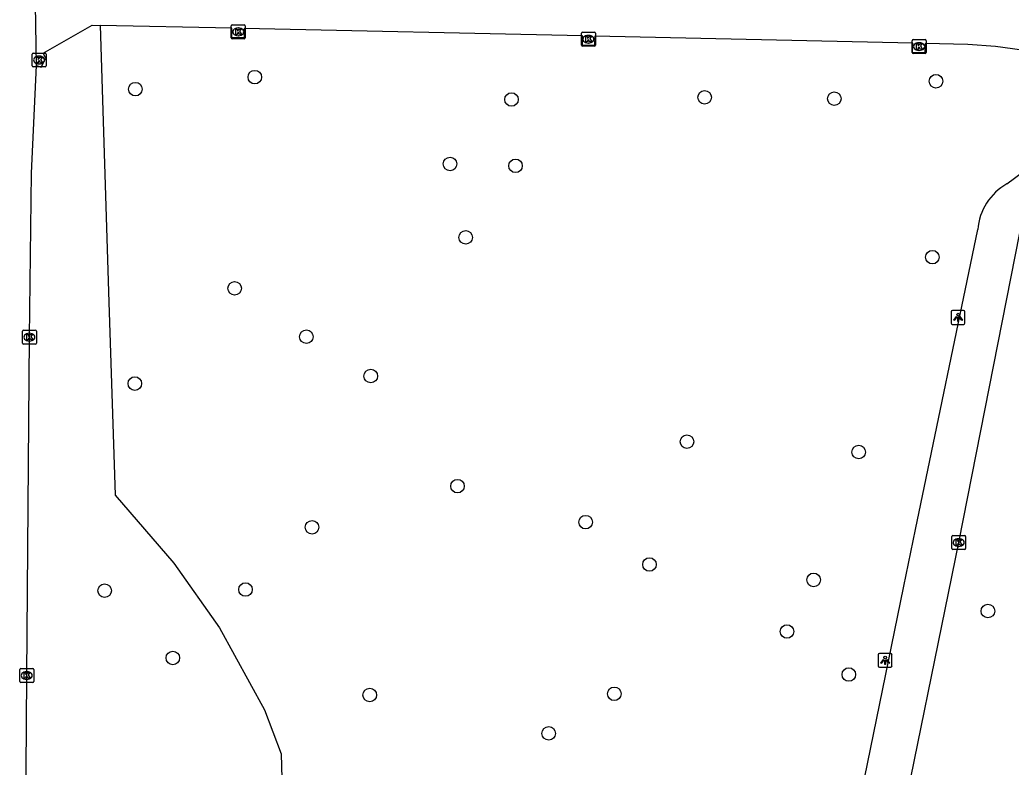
# Model space of a CAD drawing. Extents: x 160732 to 162105, y 387428 to 388479.
# Drawn here: x 160985.6 to 161057.1, y 387806.4 to 387860.3 of the extents above; entities that cross this region are included whole.
import ezdxf

# ---------------------------------------------------------------- set-up
doc = ezdxf.new("R2010")
doc.units = 0
for name, color, linetype in [('IMGEO_Boom', 7, 'Continuous'), ('IMGEO_Fietspad_gesloten', 7, 'Continuous'), ('IMGEO_Kolk', 7, 'Continuous'), ('IMGEO_Lichtpunt', 7, 'Continuous'), ('IMGEO_Loofbos', 7, 'Continuous'), ('IMGEO_Voetpad_gesloten', 7, 'Continuous')]:
    doc.layers.add(name, color=color, linetype=linetype)

msp = doc.modelspace()

# ---------------------------------------------------------------- linework, layer by layer
at = {"layer": 'IMGEO_Boom'}
for centre in [(161002.552, 387856.211), (161051.695, 387855.914), (160993.939, 387855.345), (161035.002, 387854.753), (161021.071, 387854.594), (161044.361, 387854.656), (161016.639, 387849.944), (161021.363, 387849.806), (161017.767, 387844.644), (161051.436, 387843.218), (161001.099, 387840.968), (161006.274, 387837.476), (160993.9, 387834.094), (161010.919, 387834.634), (161033.726, 387829.898), (161046.121, 387829.15), (161017.175, 387826.692), (161026.418, 387824.094), (161006.682, 387823.723), (161031.024, 387821.036), (161042.866, 387819.923), (160991.716, 387819.144), (161001.884, 387819.227), (161055.439, 387817.676), (161040.945, 387816.198), (160996.642, 387814.292), (161045.407, 387813.092), (161010.846, 387811.614), (161028.485, 387811.704), (161023.759, 387808.845)]:
    msp.add_circle(centre, 0.489, dxfattribs=at)
at = {"layer": 'IMGEO_Fietspad_gesloten'}
for points in [[(161056.814, 387848.51), (161061.248, 387851.8)], [(161044.223, 387775.939), (161044.741, 387779.514), (161045.24, 387782.735), (161047.115, 387792.021), (161048.645, 387799.614), (161053.335, 387822.619), (161057.751, 387844.982), (161061.273, 387847.963)], [(161040.888, 387776.011), (161041.922, 387782.867), (161043.907, 387792.73), (161045.459, 387800.298), (161049.37, 387819.462), (161050.206, 387823.563), (161054.711, 387845.207)]]:
    msp.add_lwpolyline(points, dxfattribs=at)
msp.add_arc((161058.812, 387844.917), 4.111, 119.07452, 175.95616, dxfattribs=at)
at = {"layer": 'IMGEO_Kolk'}
for p, q in [((161000.857, 387859.054), (161000.857, 387859.906)), ((161000.932, 387859.98), (161001.784, 387859.98)), ((161001.345, 387859.76), (161001.37, 387859.76)), ((161001.858, 387859.906), (161001.858, 387859.054)), ((161001.784, 387858.98), (161000.932, 387858.98)), ((161001.368, 387859.2), (161001.343, 387859.2)), ((161026.121, 387858.521), (161026.121, 387859.373)), ((161026.196, 387859.447), (161027.048, 387859.447)), ((161026.609, 387859.227), (161026.634, 387859.227)), ((161027.122, 387859.373), (161027.122, 387858.521)), ((161049.976, 387857.99), (161049.976, 387858.842)), ((161050.051, 387858.916), (161050.903, 387858.916)), ((161050.977, 387858.842), (161050.977, 387857.99)), ((161027.048, 387858.447), (161026.196, 387858.447)), ((161026.632, 387858.667), (161026.607, 387858.667)), ((161050.487, 387858.136), (161050.462, 387858.136)), ((161050.464, 387858.696), (161050.489, 387858.696)), ((160986.491, 387857.019), (160986.491, 387857.871)), ((160986.566, 387857.945), (160987.418, 387857.945)), ((160986.979, 387857.725), (160987.004, 387857.725)), ((160987.492, 387857.871), (160987.492, 387857.019)), ((161050.903, 387857.916), (161050.051, 387857.916)), ((160987.418, 387856.945), (160986.566, 387856.945)), ((160987.002, 387857.165), (160986.977, 387857.165)), ((160985.792, 387837.019), (160985.792, 387837.871)), ((160985.867, 387837.945), (160986.719, 387837.945)), ((160986.28, 387837.725), (160986.305, 387837.725)), ((160986.793, 387837.871), (160986.793, 387837.019)), ((160986.719, 387836.945), (160985.867, 387836.945)), ((160986.303, 387837.165), (160986.278, 387837.165)), ((161052.833, 387822.193), (161052.833, 387823.045)), ((161052.908, 387823.119), (161053.76, 387823.119)), ((161053.834, 387823.045), (161053.834, 387822.193)), ((161053.344, 387822.339), (161053.319, 387822.339)), ((161053.321, 387822.899), (161053.346, 387822.899)), ((161053.76, 387822.119), (161052.908, 387822.119)), ((160985.601, 387812.593), (160985.601, 387813.445)), ((160985.676, 387813.519), (160986.528, 387813.519)), ((160986.089, 387813.299), (160986.114, 387813.299)), ((160986.602, 387813.445), (160986.602, 387812.593)), ((160986.528, 387812.519), (160985.676, 387812.519)), ((160986.112, 387812.739), (160986.087, 387812.739))]:
    msp.add_line(p, q, dxfattribs=at)
for points in [[(161000.857, 387859.054), (161000.857, 387859.906)], [(161000.932, 387859.98), (161001.784, 387859.98)], [(161001.178, 387859.68), (161001.301, 387859.68), (161001.301, 387859.529), (161001.431, 387859.68), (161001.595, 387859.68), (161001.449, 387859.529), (161001.602, 387859.28), (161001.45, 387859.28), (161001.365, 387859.444), (161001.301, 387859.377), (161001.301, 387859.28), (161001.178, 387859.28), (161001.178, 387859.68)], [(161001.858, 387859.906), (161001.858, 387859.054)], [(161001.784, 387858.98), (161000.932, 387858.98)], [(161026.121, 387858.521), (161026.121, 387859.373)], [(161026.196, 387859.447), (161027.048, 387859.447)], [(161026.442, 387859.147), (161026.565, 387859.147), (161026.565, 387858.996), (161026.695, 387859.147), (161026.859, 387859.147), (161026.713, 387858.996), (161026.866, 387858.747), (161026.714, 387858.747), (161026.629, 387858.911), (161026.565, 387858.844), (161026.565, 387858.747), (161026.442, 387858.747), (161026.442, 387859.147)], [(161027.122, 387859.373), (161027.122, 387858.521)], [(161049.976, 387857.99), (161049.976, 387858.842)], [(161050.051, 387858.916), (161050.903, 387858.916)], [(161050.977, 387858.842), (161050.977, 387857.99)], [(161027.048, 387858.447), (161026.196, 387858.447)], [(161050.297, 387858.616), (161050.42, 387858.616), (161050.42, 387858.465), (161050.55, 387858.616), (161050.714, 387858.616), (161050.568, 387858.465), (161050.721, 387858.216), (161050.569, 387858.216), (161050.484, 387858.38), (161050.42, 387858.313), (161050.42, 387858.216), (161050.297, 387858.216), (161050.297, 387858.616)], [(160986.491, 387857.019), (160986.491, 387857.871)], [(160986.566, 387857.945), (160987.418, 387857.945)], [(160986.812, 387857.645), (160986.935, 387857.645), (160986.935, 387857.494), (160987.065, 387857.645), (160987.229, 387857.645), (160987.083, 387857.494), (160987.236, 387857.245), (160987.084, 387857.245), (160986.999, 387857.409), (160986.935, 387857.342), (160986.935, 387857.245), (160986.812, 387857.245), (160986.812, 387857.645)], [(160987.492, 387857.871), (160987.492, 387857.019)], [(161050.903, 387857.916), (161050.051, 387857.916)], [(160987.418, 387856.945), (160986.566, 387856.945)], [(160985.792, 387837.019), (160985.792, 387837.871)], [(160985.867, 387837.945), (160986.719, 387837.945)], [(160986.113, 387837.645), (160986.236, 387837.645), (160986.236, 387837.494), (160986.366, 387837.645), (160986.53, 387837.645), (160986.384, 387837.494), (160986.537, 387837.245), (160986.385, 387837.245), (160986.3, 387837.409), (160986.236, 387837.342), (160986.236, 387837.245), (160986.113, 387837.245), (160986.113, 387837.645)], [(160986.793, 387837.871), (160986.793, 387837.019)], [(160986.719, 387836.945), (160985.867, 387836.945)], [(161052.833, 387822.193), (161052.833, 387823.045)], [(161052.908, 387823.119), (161053.76, 387823.119)], [(161053.834, 387823.045), (161053.834, 387822.193)], [(161053.154, 387822.819), (161053.277, 387822.819), (161053.277, 387822.668), (161053.407, 387822.819), (161053.571, 387822.819), (161053.425, 387822.668), (161053.578, 387822.419), (161053.426, 387822.419), (161053.341, 387822.583), (161053.277, 387822.516), (161053.277, 387822.419), (161053.154, 387822.419), (161053.154, 387822.819)], [(161053.76, 387822.119), (161052.908, 387822.119)], [(160985.601, 387812.593), (160985.601, 387813.445)], [(160985.676, 387813.519), (160986.528, 387813.519)], [(160985.922, 387813.219), (160986.045, 387813.219), (160986.045, 387813.068), (160986.175, 387813.219), (160986.339, 387813.219), (160986.193, 387813.068), (160986.346, 387812.819), (160986.194, 387812.819), (160986.109, 387812.983), (160986.045, 387812.916), (160986.045, 387812.819), (160985.922, 387812.819), (160985.922, 387813.219)], [(160986.602, 387813.445), (160986.602, 387812.593)], [(160986.528, 387812.519), (160985.676, 387812.519)]]:
    msp.add_lwpolyline(points, dxfattribs=at)
for centre, start, end in [((161000.934, 387859.904), 91.55205, 178.44795), ((161000.934, 387859.904), 91.55205, 178.44795), ((161001.782, 387859.904), 1.55205, 88.44795), ((161001.782, 387859.904), 1.55205, 88.44795), ((161000.934, 387859.056), 181.55205, 268.44795), ((161000.934, 387859.056), 181.55205, 268.44795), ((161001.782, 387859.056), 271.55205, 358.44795), ((161001.782, 387859.056), 271.55205, 358.44795), ((161026.198, 387859.371), 91.55205, 178.44795), ((161026.198, 387859.371), 91.55205, 178.44795), ((161027.046, 387859.371), 1.55205, 88.44795), ((161027.046, 387859.371), 1.55205, 88.44795), ((161050.053, 387858.84), 91.55205, 178.44795), ((161050.053, 387858.84), 91.55205, 178.44795), ((161050.901, 387858.84), 1.55205, 88.44795), ((161050.901, 387858.84), 1.55205, 88.44795), ((161026.198, 387858.523), 181.55205, 268.44795), ((161026.198, 387858.523), 181.55205, 268.44795), ((161027.046, 387858.523), 271.55205, 358.44795), ((161027.046, 387858.523), 271.55205, 358.44795), ((160986.568, 387857.869), 91.55205, 178.44795), ((160986.568, 387857.869), 91.55205, 178.44795), ((160987.416, 387857.869), 1.55205, 88.44795), ((160987.416, 387857.869), 1.55205, 88.44795), ((161050.053, 387857.992), 181.55205, 268.44795), ((161050.053, 387857.992), 181.55205, 268.44795), ((161050.901, 387857.992), 271.55205, 358.44795), ((161050.901, 387857.992), 271.55205, 358.44795), ((160986.568, 387857.021), 181.55205, 268.44795), ((160986.568, 387857.021), 181.55205, 268.44795), ((160987.416, 387857.021), 271.55205, 358.44795), ((160987.416, 387857.021), 271.55205, 358.44795), ((160985.869, 387837.869), 91.55205, 178.44795), ((160985.869, 387837.869), 91.55205, 178.44795), ((160986.717, 387837.869), 1.55205, 88.44795), ((160986.717, 387837.869), 1.55205, 88.44795), ((160985.869, 387837.021), 181.55205, 268.44795), ((160985.869, 387837.021), 181.55205, 268.44795), ((160986.717, 387837.021), 271.55205, 358.44795), ((160986.717, 387837.021), 271.55205, 358.44795), ((161052.91, 387823.043), 91.55205, 178.44795), ((161052.91, 387823.043), 91.55205, 178.44795), ((161053.758, 387823.043), 1.55205, 88.44795), ((161053.758, 387823.043), 1.55205, 88.44795), ((161052.91, 387822.195), 181.55205, 268.44795), ((161052.91, 387822.195), 181.55205, 268.44795), ((161053.758, 387822.195), 271.55205, 358.44795), ((161053.758, 387822.195), 271.55205, 358.44795), ((160985.678, 387813.443), 91.55205, 178.44795), ((160985.678, 387813.443), 91.55205, 178.44795), ((160986.526, 387813.443), 1.55205, 88.44795), ((160986.526, 387813.443), 1.55205, 88.44795), ((160985.678, 387812.595), 181.55205, 268.44795), ((160985.678, 387812.595), 181.55205, 268.44795), ((160986.526, 387812.595), 271.55205, 358.44795), ((160986.526, 387812.595), 271.55205, 358.44795)]:
    msp.add_arc(centre, 0.0765, start, end, dxfattribs=at)
for centre, major_axis, ratio, start_param, end_param in [((161001.344, 387859.48), (-0.387, 0.002), 0.722429, 4.712389, 7.853982), ((161001.369, 387859.48), (-0.39, 0.002), 0.717154, 1.570796, 4.712389), ((161026.608, 387858.947), (-0.387, 0.002), 0.722429, 4.712389, 7.853982), ((161026.633, 387858.947), (-0.39, 0.002), 0.717154, 1.570796, 4.712389), ((161050.463, 387858.416), (-0.387, 0.002), 0.722429, 4.712389, 7.853982), ((161050.488, 387858.416), (-0.39, 0.002), 0.717154, 1.570796, 4.712389), ((160986.978, 387857.445), (-0.387, 0.002), 0.722429, 4.712389, 7.853982), ((160987.003, 387857.445), (-0.39, 0.002), 0.717154, 1.570796, 4.712389), ((160986.279, 387837.445), (-0.387, 0.002), 0.722429, 4.712389, 7.853982), ((160986.304, 387837.445), (-0.39, 0.002), 0.717154, 1.570796, 4.712389), ((161053.32, 387822.619), (-0.387, 0.002), 0.722429, 4.712389, 7.853982), ((161053.345, 387822.619), (-0.39, 0.002), 0.717154, 1.570796, 4.712389), ((160986.088, 387813.019), (-0.387, 0.002), 0.722429, 4.712389, 7.853982), ((160986.113, 387813.019), (-0.39, 0.002), 0.717154, 1.570796, 4.712389)]:
    msp.add_ellipse(centre, major_axis=major_axis, ratio=ratio, start_param=start_param, end_param=end_param, dxfattribs=at)
at = {"layer": 'IMGEO_Lichtpunt'}
for p, q in [((161052.789, 387839.269), (161052.789, 387838.462)), ((161052.789, 387839.269), (161052.789, 387838.462)), ((161053.691, 387839.364), (161052.883, 387839.364)), ((161053.691, 387839.364), (161052.883, 387839.364)), ((161053.785, 387838.462), (161053.785, 387839.269)), ((161053.785, 387838.462), (161053.785, 387839.269)), ((161052.883, 387838.368), (161053.691, 387838.368)), ((161052.883, 387838.368), (161053.691, 387838.368)), ((161047.525, 387814.523), (161047.525, 387813.716)), ((161047.525, 387814.523), (161047.525, 387813.716)), ((161048.427, 387814.618), (161047.619, 387814.618)), ((161048.427, 387814.618), (161047.619, 387814.618)), ((161048.521, 387813.716), (161048.521, 387814.523)), ((161048.521, 387813.716), (161048.521, 387814.523)), ((161047.619, 387813.622), (161048.427, 387813.622)), ((161047.619, 387813.622), (161048.427, 387813.622))]:
    msp.add_line(p, q, dxfattribs=at)
for points in [[(161053.163, 387838.933), (161053.202, 387838.905), (161053.014, 387838.643), (161052.976, 387838.67), (161053.163, 387838.933)], [(161053.265, 387838.885), (161053.312, 387838.885), (161053.312, 387838.563), (161053.265, 387838.563), (161053.265, 387838.885)], [(161053.375, 387838.905), (161053.413, 387838.932), (161053.6, 387838.67), (161053.561, 387838.642), (161053.375, 387838.905)], [(161047.899, 387814.187), (161047.938, 387814.159), (161047.75, 387813.897), (161047.712, 387813.924), (161047.899, 387814.187)], [(161048.001, 387814.139), (161048.048, 387814.139), (161048.048, 387813.817), (161048.001, 387813.817), (161048.001, 387814.139)], [(161048.111, 387814.159), (161048.149, 387814.186), (161048.336, 387813.924), (161048.297, 387813.896), (161048.111, 387814.159)]]:
    msp.add_lwpolyline(points, dxfattribs=at)
for centre in [(161053.288, 387839.067), (161048.024, 387814.321)]:
    msp.add_circle(centre, 0.0994, dxfattribs=at)
for centre, start, end in [((161052.883, 387839.269), 90, 180), ((161052.883, 387839.269), 90, 180), ((161053.691, 387839.269), 0, 90), ((161053.691, 387839.269), 0, 90), ((161052.883, 387838.462), 180, 270), ((161052.883, 387838.462), 180, 270), ((161053.691, 387838.462), 270, 0), ((161053.691, 387838.462), 270, 360), ((161047.619, 387814.523), 90, 180), ((161047.619, 387814.523), 90, 180), ((161048.427, 387814.523), 0, 90), ((161048.427, 387814.523), 0, 90), ((161047.619, 387813.716), 180, 270), ((161047.619, 387813.716), 180, 270), ((161048.427, 387813.716), 270, 0), ((161048.427, 387813.716), 270, 360)]:
    msp.add_arc(centre, 0.0946, start, end, dxfattribs=at)
at = {"layer": 'IMGEO_Loofbos'}
msp.add_lwpolyline([(160991.39, 387859.938), (160992.03, 387839.964), (160992.476, 387826.028), (160996.705, 387821.139), (161000, 387816.471), (161003.257, 387810.534), (161004.459, 387807.367), (161004.683, 387799.366), (161002.576, 387784.694)], dxfattribs=at)
at = {"layer": 'IMGEO_Voetpad_gesloten'}
for points in [[(160986.809, 387857.047), (160986.678, 387864.414)], [(160986.809, 387857.047), (160987.132, 387856.939), (160987.489, 387857.58), (160987.29, 387857.942), (160990.809, 387859.95), (160991.39, 387859.938)], [(161061.23, 387857.692), (161055.998, 387858.417), (161053.987, 387858.565), (161050.907, 387858.64), (161050.886, 387857.965), (161050.008, 387857.975), (161050.031, 387858.665), (161027.082, 387859.172), (161027.064, 387858.505), (161026.188, 387858.523), (161026.198, 387859.188), (161001.794, 387859.714), (161001.789, 387859.041), (161000.9, 387859.064), (161000.895, 387859.742), (160991.39, 387859.938)], [(160985.999, 387799.226), (160986.101, 387813.019), (160986.292, 387837.445), (160986.439, 387849.288), (160986.809, 387857.047)]]:
    msp.add_lwpolyline(points, dxfattribs=at)

doc.saveas('drawing.dxf')
